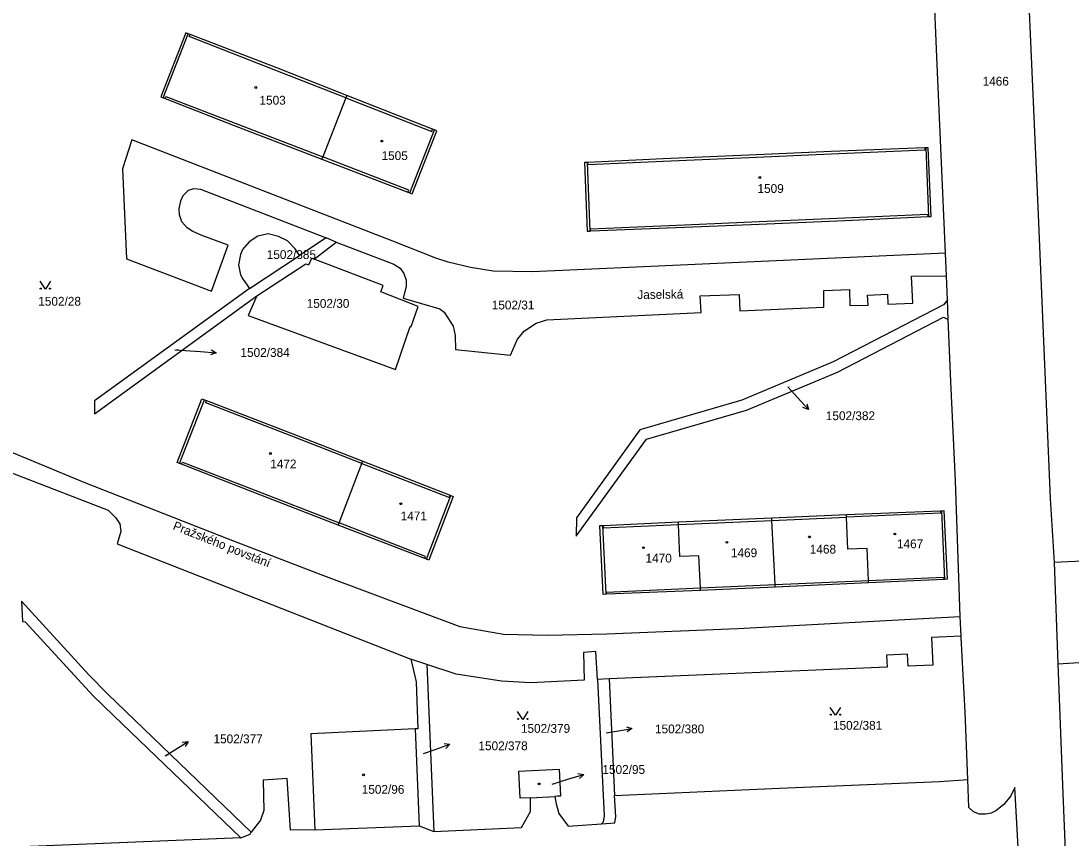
# Model space of a CAD drawing. Extents: x -737240 to -735272, y -1119606 to -1117878.
# Drawn here: x -736566.6 to -736364.4, y -1118732.8 to -1118575.4 of the extents above; entities that cross this region are included whole.
import ezdxf

# ---------------------------------------------------------------- set-up
doc = ezdxf.new("R2010")
doc.units = 0
for name, color, linetype in [('Level 1', 7, 'Continuous'), ('Level 15', 7, 'Continuous'), ('Level 16', 7, 'Continuous'), ('Level 18', 7, 'Continuous'), ('Level 19', 7, 'Continuous'), ('Level 25', 7, 'Continuous'), ('Level 4', 7, 'Continuous')]:
    doc.layers.add(name, color=color, linetype=linetype)

msp = doc.modelspace()

# ---------------------------------------------------------------- linework, layer by layer
at = {"layer": 'Level 1'}
for p, q in [((-736534.01, -1118578.03), (-736534.38, -1118577.88)), ((-736539.19, -1118590.22), (-736538.82, -1118590.37)), ((-736504.04, -1118590.22), (-736508.49, -1118601.6)), ((-736503.86, -1118589.75), (-736504.04, -1118590.22)), ((-736487.34, -1118596.28), (-736503.86, -1118589.75)), ((-736486.97, -1118596.42), (-736487.34, -1118596.28)), ((-736508.49, -1118601.6), (-736508.67, -1118602.06)), ((-736392.38, -1118599.86), (-736392.54, -1118599.87)), ((-736508.67, -1118602.06), (-736492.08, -1118608.39)), ((-736457.42, -1118602.67), (-736457.56, -1118602.68)), ((-736492.08, -1118608.39), (-736491.71, -1118608.53)), ((-736391.98, -1118613.1), (-736391.81, -1118613.09)), ((-736507.84, -1118617.21), (-736512.96, -1118620.6)), ((-736505.89, -1118618), (-736507.84, -1118617.21)), ((-736457.04, -1118615.88), (-736456.88, -1118615.87)), ((-736510.12, -1118621.31), (-736505.89, -1118618)), ((-736522.61, -1118626.95), (-736512.96, -1118620.6)), ((-736388.39, -1118624.48), (-736388.58, -1118620.14)), ((-736388.19, -1118629.1), (-736388.39, -1118624.48)), ((-736388.03, -1118632.93), (-736388.19, -1118629.1)), ((-736531.26, -1118648.37), (-736530.83, -1118648.54)), ((-736500.94, -1118660.63), (-736500.76, -1118660.17)), ((-736500.76, -1118660.17), (-736483.94, -1118666.77)), ((-736535.67, -1118660.79), (-736536.05, -1118660.64)), ((-736505.34, -1118672.09), (-736500.94, -1118660.63)), ((-736483.94, -1118666.77), (-736483.81, -1118666.82)), ((-736407.64, -1118670.49), (-736389.55, -1118669.76)), ((-736389.55, -1118669.76), (-736389.36, -1118669.75)), ((-736505.52, -1118672.55), (-736505.34, -1118672.09)), ((-736454.46, -1118672.59), (-736439.98, -1118671.89)), ((-736439.98, -1118671.89), (-736422.01, -1118671.12)), ((-736439.96, -1118672.39), (-736439.98, -1118671.89)), ((-736422.01, -1118671.12), (-736407.64, -1118670.49)), ((-736421.99, -1118671.62), (-736422.01, -1118671.12)), ((-736421.38, -1118683.96), (-736421.99, -1118671.62)), ((-736407.62, -1118670.99), (-736407.64, -1118670.49)), ((-736488.84, -1118678.96), (-736505.52, -1118672.55)), ((-736454.62, -1118672.6), (-736454.46, -1118672.59)), ((-736488.49, -1118679.09), (-736488.84, -1118678.96)), ((-736367.65, -1118679.7), (-736366.94, -1118699.23)), ((-736421.36, -1118684.46), (-736435.74, -1118685.1)), ((-736421.36, -1118684.46), (-736421.38, -1118683.96)), ((-736403.38, -1118683.66), (-736421.36, -1118684.46)), ((-736403.38, -1118683.66), (-736403.4, -1118683.16)), ((-736388.9, -1118682.97), (-736403.38, -1118683.66)), ((-736388.76, -1118682.96), (-736388.9, -1118682.97)), ((-736453.84, -1118685.83), (-736453.99, -1118685.84)), ((-736435.74, -1118685.1), (-736453.84, -1118685.83)), ((-736435.74, -1118685.1), (-736435.76, -1118684.6)), ((-736385.53, -1118693.9), (-736385.71, -1118690.13)), ((-736488.41, -1118699.34), (-736491.53, -1118698.32)), ((-736488.41, -1118699.34), (-736487.07, -1118731.55)), ((-736366.94, -1118699.23), (-736359.21, -1118698.75)), ((-736453.33, -1118702.15), (-736455.59, -1118702.27)), ((-736453.33, -1118702.15), (-736452.31, -1118724.56)), ((-736490.7, -1118711.78), (-736489.89, -1118730.4)), ((-736468.47, -1118725.04), (-736463.76, -1118724.76)), ((-736509.97, -1118731.2), (-736489.89, -1118730.4)), ((-736489.89, -1118730.4), (-736487.07, -1118731.55))]:
    msp.add_line(p, q, dxfattribs=at)
for points in [[(-736374.05, -1118539.63), (-736372.92, -1118563.37), (-736370.7, -1118612.79), (-736368.4, -1118667.4), (-736367.65, -1118679.7)], [(-736388.58, -1118620.14), (-736390.21, -1118582.41), (-736391.4, -1118554.36)], [(-736794.62, -1118560.04), (-736795.14, -1118564.88), (-736794.2, -1118568.06), (-736789.45, -1118572.95), (-736631.53, -1118634.34), (-736618.64, -1118639.21), (-736604.88, -1118644.59), (-736590.23, -1118650.31), (-736570.76, -1118657.53), (-736554.46, -1118664.23), (-736526.71, -1118675.18), (-736508.82, -1118682.05), (-736489.97, -1118689.08), (-736482.05, -1118692.05), (-736473.7, -1118693.54), (-736465.29, -1118693.7), (-736453.8, -1118693.45), (-736428.55, -1118692.43), (-736385.71, -1118690.13)], [(-736534.38, -1118577.88), (-736534.85, -1118577.7), (-736539.66, -1118590.04), (-736539.19, -1118590.22)], [(-736503.86, -1118589.75), (-736517.34, -1118584.48), (-736534.01, -1118578.03)], [(-736538.82, -1118590.37), (-736525.53, -1118595.56), (-736508.67, -1118602.06)], [(-736491.71, -1118608.53), (-736491.25, -1118608.71), (-736486.51, -1118596.6), (-736486.97, -1118596.42)], [(-736388.58, -1118620.14), (-736462.28, -1118623.5), (-736468.16, -1118623.75), (-736475.69, -1118623.63), (-736480.03, -1118622.89), (-736484.31, -1118621.89), (-736486.7, -1118621.09), (-736494.96, -1118617.83), (-736545.25, -1118598.31), (-736547.01, -1118603.92), (-736546.27, -1118621.26), (-736529.91, -1118627.43), (-736526.71, -1118618.58), (-736531.55, -1118616.79), (-736533.49, -1118615.98), (-736534.56, -1118615.26), (-736535.63, -1118614.09), (-736536.09, -1118612.74), (-736536.14, -1118611.61), (-736535.83, -1118610.08), (-736535.34, -1118609.05), (-736534.31, -1118607.99), (-736533.31, -1118607.69), (-736532.04, -1118607.82), (-736507.84, -1118617.21)], [(-736392.54, -1118599.87), (-736410.61, -1118600.59), (-736424.98, -1118601.22), (-736442.93, -1118601.99), (-736457.42, -1118602.67)], [(-736391.81, -1118613.09), (-736391.31, -1118613.07), (-736391.88, -1118599.84), (-736392.38, -1118599.86)], [(-736457.56, -1118602.68), (-736458.06, -1118602.7), (-736457.54, -1118615.9), (-736457.04, -1118615.88)], [(-736456.88, -1118615.87), (-736438.8, -1118615.16), (-736424.42, -1118614.54), (-736406.45, -1118613.78), (-736391.98, -1118613.1)], [(-736512.96, -1118620.6), (-736513.78, -1118619.29), (-736515.24, -1118617.79), (-736516.97, -1118616.92), (-736518.97, -1118616.44), (-736520.95, -1118616.84), (-736522.65, -1118617.93), (-736523.9, -1118619.46), (-736524.3, -1118620.38), (-736524.68, -1118622.36), (-736524.29, -1118624.33), (-736523.83, -1118625.23), (-736522.61, -1118626.95)], [(-736505.89, -1118618), (-736494.77, -1118622.29), (-736493.6, -1118623.06), (-736492.85, -1118624.03), (-736492.4, -1118625.37), (-736492.41, -1118626.59), (-736492.96, -1118628.84), (-736485.9, -1118630.88), (-736485.09, -1118631.48), (-736483.34, -1118634.17), (-736482.95, -1118635.97), (-736482.89, -1118638.69), (-736472.34, -1118639.79), (-736470.97, -1118636.71), (-736469.65, -1118635.08), (-736467.38, -1118633.62), (-736465.35, -1118632.95), (-736435.6, -1118631.58), (-736435.82, -1118628.33), (-736428.29, -1118628.09), (-736428.14, -1118631.28), (-736411.96, -1118630.54), (-736411.98, -1118627.34), (-736407.03, -1118627.15), (-736406.99, -1118630.23), (-736403.46, -1118630.16), (-736403.6, -1118628.21), (-736399.75, -1118628.03), (-736399.64, -1118629.98), (-736394.86, -1118629.78), (-736395.14, -1118624.57), (-736388.39, -1118624.48)], [(-736521.16, -1118628.34), (-736522.81, -1118632.13), (-736494.49, -1118642.54), (-736491.67, -1118634.25), (-736491.46, -1118634.29), (-736490.1, -1118630.42), (-736497.29, -1118627.62), (-736496.86, -1118626.4), (-736510.12, -1118621.31)], [(-736521.16, -1118628.34), (-736511.74, -1118622.19), (-736511.16, -1118622.36), (-736510.56, -1118621.08), (-736510.12, -1118621.31)], [(-736522.61, -1118626.95), (-736552.41, -1118648.58), (-736552.41, -1118651.08), (-736521.16, -1118628.34)], [(-736388.19, -1118629.1), (-736388.94, -1118630.1), (-736410.17, -1118641.09), (-736427.8, -1118648.43), (-736447.43, -1118654.17), (-736459.61, -1118671.12), (-736459.65, -1118674.65), (-736446.11, -1118655.98), (-736426.91, -1118650.37), (-736409.35, -1118643.05), (-736388.92, -1118632.46), (-736388.03, -1118632.93)], [(-736385.71, -1118690.13), (-736386.66, -1118664.01), (-736387.51, -1118644.88), (-736388.03, -1118632.93)], [(-736536.05, -1118660.64), (-736536.52, -1118660.46), (-736531.73, -1118648.19), (-736531.26, -1118648.37)], [(-736530.83, -1118648.54), (-736514.25, -1118654.92), (-736500.76, -1118660.17)], [(-736571.97, -1118661.07), (-736549.81, -1118669.61), (-736548.36, -1118671.03), (-736547.54, -1118672.26), (-736547.34, -1118673.74), (-736548.07, -1118676.15), (-736491.53, -1118698.32)], [(-736505.52, -1118672.55), (-736522.4, -1118666), (-736535.67, -1118660.79)], [(-736483.81, -1118666.82), (-736483.34, -1118667), (-736488.02, -1118679.27), (-736488.49, -1118679.09)], [(-736389.36, -1118669.75), (-736388.86, -1118669.73), (-736388.26, -1118682.94), (-736388.76, -1118682.96)], [(-736435.76, -1118684.6), (-736436.03, -1118678.45), (-736439.69, -1118678.53), (-736439.96, -1118672.39)], [(-736403.4, -1118683.16), (-736403.67, -1118677.02), (-736407.35, -1118677.13), (-736407.62, -1118670.99)], [(-736453.99, -1118685.84), (-736454.49, -1118685.86), (-736455.12, -1118672.62), (-736454.62, -1118672.6)], [(-736343.19, -1118680.54), (-736343.14, -1118678.55), (-736367.65, -1118679.7)], [(-736522.29, -1118731.68), (-736549.89, -1118705.09), (-736553.51, -1118701.38), (-736566.49, -1118687.19), (-736566.3, -1118691.11), (-736565.77, -1118691.15), (-736552.7, -1118705.41), (-736548.74, -1118709.2), (-736524.24, -1118732.72)], [(-736385.53, -1118693.9), (-736391.23, -1118694.13), (-736391, -1118699.51), (-736395.75, -1118699.69), (-736395.87, -1118697.39), (-736399.94, -1118697.55), (-736399.8, -1118699.88), (-736453.33, -1118702.15)], [(-736384.29, -1118721.54), (-736384.79, -1118708.52), (-736385.52, -1118694.17), (-736385.53, -1118693.9)], [(-736491.53, -1118698.32), (-736490.46, -1118702.67), (-736490.17, -1118711.75), (-736490.7, -1118711.78)], [(-736455.59, -1118702.27), (-736455.87, -1118696.83), (-736458.28, -1118697.03), (-736458.11, -1118702.4), (-736468.44, -1118702.9), (-736474.07, -1118702.58), (-736482.81, -1118701.24), (-736488.41, -1118699.34)], [(-736366.94, -1118699.23), (-736365.97, -1118724.19), (-736364.3, -1118764.99)], [(-736455.59, -1118702.27), (-736454.29, -1118728.51), (-736454.45, -1118729.74), (-736454.8, -1118730.03)], [(-736490.7, -1118711.78), (-736510.79, -1118712.69), (-736509.97, -1118731.2)], [(-736468.47, -1118725.04), (-736470.46, -1118725.13), (-736470.72, -1118719.9), (-736462.93, -1118719.52), (-736462.7, -1118724.7), (-736463.26, -1118724.73), (-736463.76, -1118724.76)], [(-736509.97, -1118731.2), (-736514.69, -1118731.28), (-736515.3, -1118721.34), (-736519.98, -1118721.62), (-736519.84, -1118727.46), (-736520.46, -1118729.34), (-736522.29, -1118731.68)], [(-736452.31, -1118724.56), (-736420.55, -1118723.18), (-736389.71, -1118721.89), (-736384.29, -1118721.54)], [(-736374.31, -1118739.15), (-736375.23, -1118723.02), (-736376, -1118724.68), (-736377.32, -1118726.32), (-736378.9, -1118727.52), (-736379.79, -1118728.01), (-736380.87, -1118728.2), (-736382.04, -1118728.21), (-736383.15, -1118727.75), (-736384.09, -1118726.92), (-736384.29, -1118721.54)], [(-736463.76, -1118724.76), (-736463.55, -1118726.17), (-736463.01, -1118728.07), (-736461.19, -1118730.48), (-736454.8, -1118730.03)], [(-736454.8, -1118730.03), (-736452.22, -1118729.88), (-736452.06, -1118728.66), (-736452.31, -1118724.56)], [(-736487.07, -1118731.55), (-736470.21, -1118730.77), (-736468.45, -1118727.65), (-736468.47, -1118725.04)], [(-736524.24, -1118732.72), (-736566.38, -1118734.5), (-736594.1, -1118735.1), (-736593.92, -1118737.57), (-736620.34, -1118738.69), (-736633.66, -1118736.95), (-736646.73, -1118732.37)], [(-736524.24, -1118732.72), (-736522.46, -1118732.05), (-736522.29, -1118731.68)]]:
    msp.add_lwpolyline(points, dxfattribs=at)
at = {"layer": 'Level 16'}
for points in [[(-736536.97, -1118638.73), (-736532.02, -1118639.09), (-736529.028, -1118639.308)], [(-736529.989, -1118638.736), (-736529.028, -1118639.308), (-736530.062, -1118639.734)], [(-736418.9, -1118645.87), (-736416.97, -1118648.03), (-736414.972, -1118650.268)], [(-736415.265, -1118649.189), (-736414.972, -1118650.268), (-736416.011, -1118649.855)], [(-736453.92, -1118712.52), (-736451.89, -1118712.18), (-736448.931, -1118711.687)], [(-736449.999, -1118711.358), (-736448.931, -1118711.687), (-736449.835, -1118712.344)], [(-736538.84, -1118716.97), (-736536.95, -1118715.78), (-736534.411, -1118714.182)], [(-736535.524, -1118714.291), (-736534.411, -1118714.182), (-736534.991, -1118715.137)], [(-736489.06, -1118716.5), (-736486.84, -1118715.72), (-736484.013, -1118714.717)], [(-736485.122, -1118714.58), (-736484.013, -1118714.717), (-736484.788, -1118715.522)], [(-736464.33, -1118722.41), (-736461.1, -1118721.41), (-736458.233, -1118720.526)], [(-736459.336, -1118720.343), (-736458.233, -1118720.526), (-736459.041, -1118721.299)]]:
    msp.add_lwpolyline(points, dxfattribs=at)
at = {"layer": 'Level 25'}
for points in [[(-736560.89, -1118625.56), (-736561.89, -1118627.06), (-736562.89, -1118625.56)], [(-736468.97, -1118708.44), (-736469.97, -1118709.94), (-736470.97, -1118708.44)], [(-736408.76, -1118707.62), (-736409.76, -1118709.12), (-736410.76, -1118707.62)]]:
    msp.add_lwpolyline(points, dxfattribs=at)
for centre in [(-736562.79, -1118626.96), (-736560.99, -1118626.96), (-736470.87, -1118709.84), (-736469.07, -1118709.84), (-736410.66, -1118709.02), (-736408.86, -1118709.02)]:
    msp.add_circle(centre, 0.1, dxfattribs=at)
for centre in [(-736521.39, -1118588.25), (-736497.11, -1118598.55), (-736424.3, -1118605.57), (-736518.56, -1118658.74), (-736493.43, -1118668.4), (-736398.32, -1118674.23), (-736430.64, -1118675.83), (-736414.76, -1118674.8), (-736446.74, -1118676.86), (-736500.6, -1118720.6), (-736466.83, -1118722.36)]:
    msp.add_ellipse(centre, major_axis=(0.18, 0), ratio=0.9848078, dxfattribs=at)
at = {"layer": 'Level 4'}
for p, q in [((-736539.19, -1118590.22), (-736534.38, -1118577.88)), ((-736491.71, -1118608.53), (-736486.97, -1118596.42)), ((-736392.38, -1118599.86), (-736391.81, -1118613.09)), ((-736457.56, -1118602.68), (-736457.04, -1118615.88)), ((-736536.05, -1118660.64), (-736531.26, -1118648.37)), ((-736488.49, -1118679.09), (-736483.81, -1118666.82)), ((-736389.36, -1118669.75), (-736388.76, -1118682.96)), ((-736439.96, -1118672.39), (-736421.99, -1118671.62)), ((-736421.99, -1118671.62), (-736407.62, -1118670.99)), ((-736454.62, -1118672.6), (-736453.99, -1118685.84)), ((-736435.76, -1118684.6), (-736421.38, -1118683.96)), ((-736421.38, -1118683.96), (-736403.4, -1118683.16))]:
    msp.add_line(p, q, dxfattribs=at)
for points in [[(-736504.04, -1118590.22), (-736517.52, -1118584.95), (-736534.17, -1118578.44), (-736534.01, -1118578.03)], [(-736538.82, -1118590.37), (-736538.66, -1118589.96), (-736525.35, -1118595.1), (-736508.49, -1118601.6)], [(-736504.04, -1118590.22), (-736487.5, -1118596.69), (-736487.34, -1118596.28)], [(-736492.08, -1118608.39), (-736491.92, -1118607.99), (-736508.49, -1118601.6)], [(-736392.54, -1118599.87), (-736392.52, -1118600.31), (-736410.59, -1118601.09), (-736424.96, -1118601.71), (-736442.91, -1118602.49), (-736457.4, -1118603.12), (-736457.42, -1118602.67)], [(-736456.88, -1118615.87), (-736456.9, -1118615.43), (-736438.82, -1118614.66), (-736424.45, -1118614.04), (-736406.48, -1118613.28), (-736392, -1118612.66), (-736391.98, -1118613.1)], [(-736500.94, -1118660.63), (-736514.43, -1118655.39), (-736530.99, -1118648.95), (-736530.83, -1118648.54)], [(-736535.67, -1118660.79), (-736535.51, -1118660.37), (-736522.22, -1118665.53), (-736505.34, -1118672.09)], [(-736500.94, -1118660.63), (-736484.1, -1118667.18), (-736483.94, -1118666.77)], [(-736389.55, -1118669.76), (-736389.53, -1118670.21), (-736407.62, -1118670.99)], [(-736488.84, -1118678.96), (-736488.69, -1118678.55), (-736505.34, -1118672.09)], [(-736454.46, -1118672.59), (-736454.44, -1118673.02), (-736439.96, -1118672.39)], [(-736403.4, -1118683.16), (-736388.92, -1118682.52), (-736388.9, -1118682.97)], [(-736453.84, -1118685.83), (-736453.86, -1118685.4), (-736435.76, -1118684.6)]]:
    msp.add_lwpolyline(points, dxfattribs=at)

# ---------------------------------------------------------------- texts
at = {"layer": 'Level 15'}
for s, rotation, p in [('Jaselská', 0.75294, (-736447.89, -1118628.995)), ('Pražského povstání', 338.23683, (-736537.475, -1118673.296))]:
    msp.add_text(s, height=1.7, rotation=rotation, dxfattribs=at).set_placement(p)
at = {"layer": 'Level 16'}
for s, p in [('1502/384', (-736524.32, -1118640.12)), ('1502/382', (-736411.61, -1118652.3)), ('1502/380', (-736444.5, -1118712.62)), ('1502/377', (-736529.51, -1118714.53)), ('1502/378', (-736478.5, -1118715.87)), ('1502/95', (-736454.625, -1118720.43))]:
    msp.add_text(s, height=1.7, dxfattribs=at).set_placement(p)
at = {"layer": 'Level 18'}
for s, height, p in [('1466', 1.7, (-736381.42, -1118587.88)), ('1502/385', 1.7, (-736519.26, -1118621.27)), ('1502/28', 1.7, (-736563.255, -1118630.26)), ('1502/30', 1.7, (-736511.565, -1118630.67)), ('1502/31', 1.7, (-736475.935, -1118630.98)), ('1502/384', 0.1, (-736536.77, -1118638.73)), ('1502/382', 0.1, (-736418.7, -1118645.87)), ('1502/379', 1.7, (-736470.32, -1118712.52)), ('1502/381', 1.7, (-736410.23, -1118711.93)), ('1502/380', 0.1, (-736453.72, -1118712.52)), ('1502/377', 0.1, (-736538.64, -1118716.97)), ('1502/378', 0.1, (-736488.86, -1118716.5))]:
    msp.add_text(s, height=height, dxfattribs=at).set_placement(p)
at = {"layer": 'Level 19'}
for s, height, p in [('1503', 1.7, (-736520.66, -1118591.54)), ('1505', 1.7, (-736497.155, -1118602.21)), ('1509', 1.7, (-736424.765, -1118608.55)), ('1472', 1.7, (-736518.595, -1118661.59)), ('1471', 1.7, (-736493.475, -1118671.6)), ('1468', 1.7, (-736414.695, -1118678)), ('1467', 1.7, (-736397.915, -1118676.97)), ('1470', 1.7, (-736446.325, -1118679.72)), ('1469', 1.7, (-736429.885, -1118678.69)), ('1502/96', 1.7, (-736500.97, -1118724.26)), ('1502/95', 0.1, (-736464.13, -1118722.41))]:
    msp.add_text(s, height=height, dxfattribs=at).set_placement(p)

doc.saveas('drawing.dxf')
